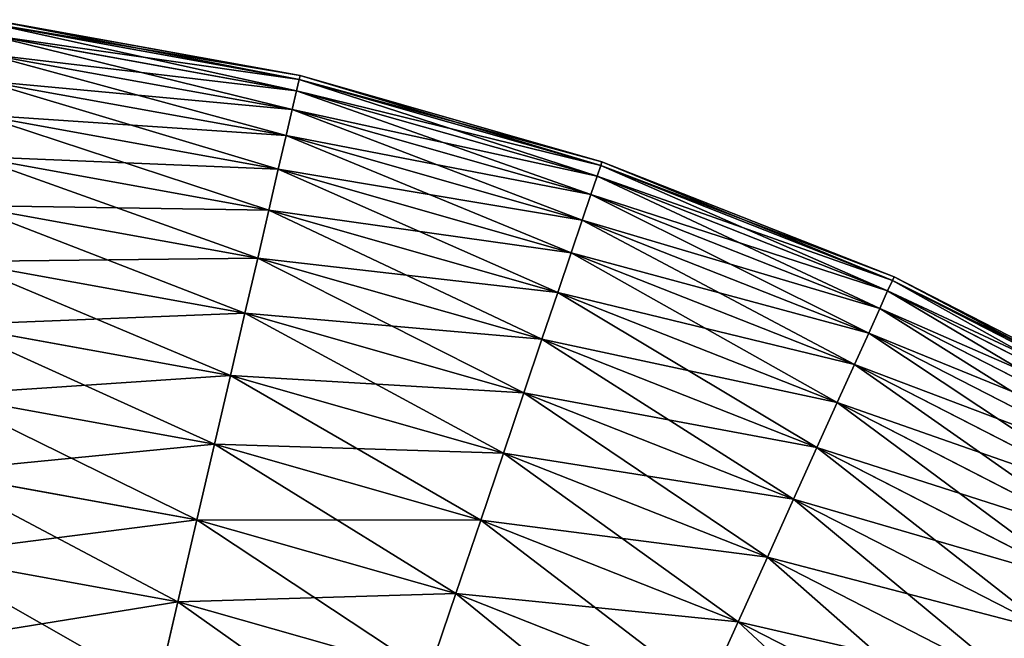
# Model space of a CAD drawing. Extents: x 5 to 965, y 4 to 104.
# Tile 382 of 656: x 492 to 508, y 93 to 103. Entities that reach past the tile are written whole.
import ezdxf

# ---------------------------------------------------------------- set-up
doc = ezdxf.new("R2010")
doc.units = 0
doc.layers.get('0').update_dxf_attribs({"color": 13, "linetype": 'CONTINUOUS'})

# ---------------------------------------------------------------- blocks, each defined once
blk = doc.blocks.new('COMPONENT_4')
for p, q in [((61.275, 98.619, 47.486), (56.453, 99.492, 47.486)), ((61.275, 98.619, 52.393), (56.453, 99.492, 52.393)), ((61.289, 98.678, 49.94), (56.46, 99.552, 49.94)), ((61.234, 98.443, 45.039), (56.429, 99.313, 45.039)), ((61.234, 98.443, 54.841), (56.429, 99.313, 54.841)), ((61.166, 98.15, 42.603), (56.39, 99.015, 42.603)), ((61.166, 98.15, 57.276), (56.39, 99.015, 57.276)), ((61.275, 98.619, 47.486), (61.289, 98.678, 49.94)), ((61.289, 98.678, 49.94), (61.275, 98.619, 52.393)), ((66.008, 97.334, 49.94), (61.289, 98.678, 49.94)), ((61.071, 97.741, 40.185), (56.336, 98.598, 40.185)), ((61.071, 97.741, 59.694), (56.336, 98.598, 59.694)), ((61.234, 98.443, 45.039), (61.275, 98.619, 47.486)), ((61.275, 98.619, 52.393), (61.234, 98.443, 54.841)), ((65.989, 97.277, 47.486), (61.275, 98.619, 47.486)), ((65.989, 97.277, 52.393), (61.275, 98.619, 52.393)), ((61.166, 98.15, 42.603), (61.234, 98.443, 45.039)), ((61.234, 98.443, 54.841), (61.166, 98.15, 57.276)), ((65.931, 97.106, 45.039), (61.234, 98.443, 45.039)), ((65.931, 97.106, 54.841), (61.234, 98.443, 54.841)), ((60.949, 97.216, 37.791), (56.266, 98.065, 37.791)), ((60.949, 97.216, 62.089), (56.266, 98.065, 62.089)), ((61.071, 97.741, 40.185), (61.166, 98.15, 42.603)), ((61.166, 98.15, 57.276), (61.071, 97.741, 59.694)), ((65.834, 96.821, 42.603), (61.166, 98.15, 42.603)), ((65.834, 96.821, 57.276), (61.166, 98.15, 57.276)), ((60.949, 97.216, 37.791), (61.071, 97.741, 40.185)), ((61.071, 97.741, 59.694), (60.949, 97.216, 62.089)), ((65.699, 96.423, 40.185), (61.071, 97.741, 40.185)), ((65.699, 96.423, 59.694), (61.071, 97.741, 59.694)), ((60.801, 96.578, 35.426), (56.181, 97.415, 35.426)), ((60.801, 96.578, 64.454), (56.181, 97.415, 64.454)), ((65.931, 97.106, 45.039), (65.989, 97.277, 47.486)), ((65.931, 97.106, 54.841), (65.989, 97.277, 52.393)), ((65.989, 97.277, 47.486), (66.008, 97.334, 49.94)), ((65.989, 97.277, 52.393), (66.008, 97.334, 49.94)), ((70.548, 95.48, 47.486), (65.989, 97.277, 47.486)), ((70.548, 95.48, 52.393), (65.989, 97.277, 52.393)), ((66.008, 97.334, 49.94), (70.573, 95.535, 49.94)), ((60.801, 96.578, 35.426), (60.949, 97.216, 37.791)), ((60.949, 97.216, 62.089), (60.801, 96.578, 64.454)), ((65.527, 95.913, 37.791), (60.949, 97.216, 37.791)), ((65.527, 95.913, 62.089), (60.949, 97.216, 62.089)), ((65.834, 96.821, 42.603), (65.931, 97.106, 45.039)), ((65.834, 96.821, 57.276), (65.931, 97.106, 54.841)), ((70.473, 95.315, 45.039), (65.931, 97.106, 45.039)), ((70.473, 95.315, 54.841), (65.931, 97.106, 54.841)), ((65.699, 96.423, 40.185), (65.834, 96.821, 42.603)), ((65.699, 96.423, 59.694), (65.834, 96.821, 57.276)), ((70.35, 95.041, 42.603), (65.834, 96.821, 42.603)), ((70.35, 95.041, 57.276), (65.834, 96.821, 57.276)), ((60.627, 95.827, 33.095), (56.081, 96.65, 33.095)), ((60.627, 95.827, 66.784), (56.081, 96.65, 66.784)), ((60.627, 95.827, 33.095), (60.801, 96.578, 35.426)), ((60.801, 96.578, 64.454), (60.627, 95.827, 66.784)), ((65.317, 95.292, 35.426), (60.801, 96.578, 35.426)), ((65.317, 95.292, 64.454), (60.801, 96.578, 64.454)), ((65.527, 95.913, 37.791), (65.699, 96.423, 40.185)), ((65.527, 95.913, 62.089), (65.699, 96.423, 59.694)), ((70.177, 94.658, 40.185), (65.699, 96.423, 40.185)), ((70.177, 94.658, 59.694), (65.699, 96.423, 59.694)), ((65.317, 95.292, 35.426), (65.527, 95.913, 37.791)), ((65.317, 95.292, 64.454), (65.527, 95.913, 62.089)), ((69.955, 94.168, 37.791), (65.527, 95.913, 37.791)), ((69.955, 94.168, 62.089), (65.527, 95.913, 62.089)), ((60.426, 94.966, 30.806), (55.966, 95.774, 30.806)), ((60.426, 94.966, 69.074), (55.966, 95.774, 69.074)), ((60.426, 94.966, 30.806), (60.627, 95.827, 33.095)), ((60.627, 95.827, 66.784), (60.426, 94.966, 69.074)), ((65.07, 94.562, 33.095), (60.627, 95.827, 33.095)), ((65.07, 94.562, 66.784), (60.627, 95.827, 66.784)), ((70.473, 95.315, 45.039), (70.548, 95.48, 47.486)), ((70.473, 95.315, 54.841), (70.548, 95.48, 52.393)), ((70.548, 95.48, 47.486), (70.573, 95.535, 49.94)), ((70.548, 95.48, 52.393), (70.573, 95.535, 49.94)), ((74.909, 93.244, 47.486), (70.548, 95.48, 47.486)), ((74.909, 93.244, 52.393), (70.548, 95.48, 52.393)), ((70.573, 95.535, 49.94), (74.939, 93.296, 49.94)), ((65.07, 94.562, 33.095), (65.317, 95.292, 35.426)), ((65.07, 94.562, 66.784), (65.317, 95.292, 64.454)), ((69.685, 93.57, 35.426), (65.317, 95.292, 35.426)), ((69.685, 93.57, 64.454), (65.317, 95.292, 64.454)), ((70.35, 95.041, 42.603), (70.473, 95.315, 45.039)), ((70.35, 95.041, 57.276), (70.473, 95.315, 54.841)), ((74.819, 93.087, 45.039), (70.473, 95.315, 45.039)), ((74.819, 93.087, 54.841), (70.473, 95.315, 54.841)), ((60.201, 93.996, 28.562), (60.426, 94.966, 30.806)), ((60.426, 94.966, 69.074), (60.201, 93.996, 71.318)), ((64.786, 93.725, 30.806), (60.426, 94.966, 30.806)), ((64.786, 93.725, 69.074), (60.426, 94.966, 69.074)), ((70.177, 94.658, 40.185), (70.35, 95.041, 42.603)), ((70.177, 94.658, 59.694), (70.35, 95.041, 57.276)), ((74.669, 92.827, 42.603), (70.35, 95.041, 42.603)), ((74.669, 92.827, 57.276), (70.35, 95.041, 57.276)), ((60.201, 93.996, 28.562), (55.837, 94.786, 28.562)), ((60.201, 93.996, 71.318), (55.837, 94.786, 71.318)), ((69.955, 94.168, 37.791), (70.177, 94.658, 40.185)), ((69.955, 94.168, 62.089), (70.177, 94.658, 59.694)), ((74.459, 92.463, 40.185), (70.177, 94.658, 40.185)), ((74.459, 92.463, 59.694), (70.177, 94.658, 59.694)), ((64.786, 93.725, 30.806), (65.07, 94.562, 33.095)), ((64.786, 93.725, 69.074), (65.07, 94.562, 66.784)), ((69.367, 92.868, 33.095), (65.07, 94.562, 33.095)), ((69.367, 92.868, 66.784), (65.07, 94.562, 66.784)), ((69.685, 93.57, 35.426), (69.955, 94.168, 37.791)), ((69.685, 93.57, 64.454), (69.955, 94.168, 62.089)), ((74.19, 91.996, 37.791), (69.955, 94.168, 37.791)), ((74.19, 91.996, 62.089), (69.955, 94.168, 62.089)), ((59.951, 92.92, 26.37), (60.201, 93.996, 28.562)), ((60.201, 93.996, 71.318), (59.951, 92.92, 73.51)), ((64.467, 92.782, 28.562), (60.201, 93.996, 28.562)), ((64.467, 92.782, 71.318), (60.201, 93.996, 71.318)), ((64.467, 92.782, 28.562), (64.786, 93.725, 30.806)), ((64.467, 92.782, 71.318), (64.786, 93.725, 69.074)), ((69.003, 92.062, 30.806), (64.786, 93.725, 30.806)), ((69.003, 92.062, 69.074), (64.786, 93.725, 69.074)), ((59.951, 92.92, 26.37), (55.694, 93.691, 26.37)), ((59.951, 92.92, 73.51), (55.694, 93.691, 73.51)), ((69.367, 92.868, 33.095), (69.685, 93.57, 35.426)), ((69.367, 92.868, 66.784), (69.685, 93.57, 64.454)), ((73.863, 91.429, 35.426), (69.685, 93.57, 35.426)), ((73.863, 91.429, 64.454), (69.685, 93.57, 64.454)), ((59.677, 91.74, 24.235), (59.951, 92.92, 26.37)), ((59.951, 92.92, 73.51), (59.677, 91.74, 75.645)), ((64.112, 91.735, 26.37), (59.951, 92.92, 26.37)), ((64.112, 91.735, 73.51), (59.951, 92.92, 73.51)), ((69.003, 92.062, 30.806), (69.367, 92.868, 33.095)), ((69.003, 92.062, 69.074), (69.367, 92.868, 66.784)), ((73.478, 90.761, 33.095), (69.367, 92.868, 33.095)), ((73.478, 90.761, 66.784), (69.367, 92.868, 66.784)), ((64.112, 91.735, 26.37), (64.467, 92.782, 28.562)), ((64.112, 91.735, 73.51), (64.467, 92.782, 71.318)), ((68.593, 91.155, 28.562), (64.467, 92.782, 28.562)), ((68.593, 91.155, 71.318), (64.467, 92.782, 71.318)), ((59.677, 91.74, 24.235), (55.537, 92.49, 24.235)), ((59.677, 91.74, 75.645), (55.537, 92.49, 75.645)), ((68.593, 91.155, 28.562), (69.003, 92.062, 30.806)), ((68.593, 91.155, 71.318), (69.003, 92.062, 69.074)), ((73.037, 89.995, 30.806), (69.003, 92.062, 30.806)), ((73.037, 89.995, 69.074), (69.003, 92.062, 69.074)), ((59.38, 90.46, 22.161), (59.677, 91.74, 24.235)), ((59.677, 91.74, 75.645), (59.38, 90.46, 77.718)), ((63.724, 90.588, 24.235), (59.677, 91.74, 24.235)), ((63.724, 90.588, 75.645), (59.677, 91.74, 75.645)), ((63.724, 90.588, 24.235), (64.112, 91.735, 26.37)), ((63.724, 90.588, 75.645), (64.112, 91.735, 73.51)), ((68.138, 90.148, 26.37), (64.112, 91.735, 26.37)), ((68.138, 90.148, 73.51), (64.112, 91.735, 73.51)), ((59.38, 90.46, 22.161), (55.366, 91.187, 22.161)), ((59.38, 90.46, 77.718), (55.366, 91.187, 77.718)), ((68.138, 90.148, 26.37), (68.593, 91.155, 28.562)), ((68.138, 90.148, 73.51), (68.593, 91.155, 71.318)), ((72.539, 89.132, 28.562), (68.593, 91.155, 28.562)), ((72.539, 89.132, 71.318), (68.593, 91.155, 71.318)), ((63.303, 89.343, 22.161), (63.724, 90.588, 24.235)), ((63.303, 89.343, 77.718), (63.724, 90.588, 75.645)), ((67.639, 89.045, 24.235), (63.724, 90.588, 24.235)), ((67.639, 89.045, 75.645), (63.724, 90.588, 75.645)), ((59.059, 89.082, 20.155), (59.38, 90.46, 22.161)), ((59.38, 90.46, 77.718), (59.059, 89.082, 79.725)), ((63.303, 89.343, 22.161), (59.38, 90.46, 22.161)), ((63.303, 89.343, 77.718), (59.38, 90.46, 77.718)), ((67.639, 89.045, 24.235), (68.138, 90.148, 26.37)), ((67.639, 89.045, 75.645), (68.138, 90.148, 73.51)), ((71.988, 88.175, 26.37), (68.138, 90.148, 26.37)), ((71.988, 88.175, 73.51), (68.138, 90.148, 73.51))]:
    blk.add_line(p, q)
mesh = blk.add_polyface()
corners = [(56.453, 99.492, 47.486), (61.234, 98.443, 45.039), (56.429, 99.313, 45.039), (61.275, 98.619, 47.486)]
mesh.append_faces([[corners[k] for k in face] for face in [(0, 1, 2), (1, 0, 3)]], dxfattribs={"vtx0": -1})
mesh = blk.add_polyface()
corners = [(56.429, 99.313, 54.841), (61.275, 98.619, 52.393), (56.453, 99.492, 52.393), (61.234, 98.443, 54.841)]
mesh.append_faces([[corners[k] for k in face] for face in [(0, 1, 2), (1, 0, 3)]], dxfattribs={"vtx0": -1})
mesh = blk.add_polyface()
corners = [(56.46, 99.552, 49.94), (61.275, 98.619, 47.486), (56.453, 99.492, 47.486), (61.289, 98.678, 49.94)]
mesh.append_faces([[corners[k] for k in face] for face in [(0, 1, 2), (1, 0, 3)]], dxfattribs={"vtx0": -1})
mesh = blk.add_polyface()
corners = [(56.453, 99.492, 52.393), (61.289, 98.678, 49.94), (56.46, 99.552, 49.94), (61.275, 98.619, 52.393)]
mesh.append_faces([[corners[k] for k in face] for face in [(0, 1, 2), (1, 0, 3)]], dxfattribs={"vtx0": -1})
mesh = blk.add_polyface()
corners = [(56.429, 99.313, 45.039), (61.166, 98.15, 42.603), (56.39, 99.015, 42.603), (61.234, 98.443, 45.039)]
mesh.append_faces([[corners[k] for k in face] for face in [(0, 1, 2), (1, 0, 3)]], dxfattribs={"vtx0": -1})
mesh = blk.add_polyface()
corners = [(56.39, 99.015, 57.276), (61.234, 98.443, 54.841), (56.429, 99.313, 54.841), (61.166, 98.15, 57.276)]
mesh.append_faces([[corners[k] for k in face] for face in [(0, 1, 2), (1, 0, 3)]], dxfattribs={"vtx0": -1})
mesh = blk.add_polyface()
corners = [(56.39, 99.015, 42.603), (61.071, 97.741, 40.185), (56.336, 98.598, 40.185), (61.166, 98.15, 42.603)]
mesh.append_faces([[corners[k] for k in face] for face in [(0, 1, 2), (1, 0, 3)]], dxfattribs={"vtx0": -1})
mesh = blk.add_polyface()
corners = [(56.336, 98.598, 59.694), (61.166, 98.15, 57.276), (56.39, 99.015, 57.276), (61.071, 97.741, 59.694)]
mesh.append_faces([[corners[k] for k in face] for face in [(0, 1, 2), (1, 0, 3)]], dxfattribs={"vtx0": -1})
mesh = blk.add_polyface()
corners = [(61.289, 98.678, 49.94), (65.989, 97.277, 47.486), (61.275, 98.619, 47.486), (66.008, 97.334, 49.94)]
mesh.append_faces([[corners[k] for k in face] for face in [(0, 1, 2), (1, 0, 3)]], dxfattribs={"vtx0": -1})
mesh = blk.add_polyface()
corners = [(61.275, 98.619, 52.393), (66.008, 97.334, 49.94), (61.289, 98.678, 49.94), (65.989, 97.277, 52.393)]
mesh.append_faces([[corners[k] for k in face] for face in [(0, 1, 2), (1, 0, 3)]], dxfattribs={"vtx0": -1})
mesh = blk.add_polyface()
corners = [(56.336, 98.598, 40.185), (60.949, 97.216, 37.791), (56.266, 98.065, 37.791), (61.071, 97.741, 40.185)]
mesh.append_faces([[corners[k] for k in face] for face in [(0, 1, 2), (1, 0, 3)]], dxfattribs={"vtx0": -1})
mesh = blk.add_polyface()
corners = [(56.266, 98.065, 62.089), (61.071, 97.741, 59.694), (56.336, 98.598, 59.694), (60.949, 97.216, 62.089)]
mesh.append_faces([[corners[k] for k in face] for face in [(0, 1, 2), (1, 0, 3)]], dxfattribs={"vtx0": -1})
mesh = blk.add_polyface()
corners = [(61.275, 98.619, 47.486), (65.931, 97.106, 45.039), (61.234, 98.443, 45.039), (65.989, 97.277, 47.486)]
mesh.append_faces([[corners[k] for k in face] for face in [(0, 1, 2), (1, 0, 3)]], dxfattribs={"vtx0": -1})
mesh = blk.add_polyface()
corners = [(61.234, 98.443, 54.841), (65.989, 97.277, 52.393), (61.275, 98.619, 52.393), (65.931, 97.106, 54.841)]
mesh.append_faces([[corners[k] for k in face] for face in [(0, 1, 2), (1, 0, 3)]], dxfattribs={"vtx0": -1})
mesh = blk.add_polyface()
corners = [(61.234, 98.443, 45.039), (65.834, 96.821, 42.603), (61.166, 98.15, 42.603), (65.931, 97.106, 45.039)]
mesh.append_faces([[corners[k] for k in face] for face in [(0, 1, 2), (1, 0, 3)]], dxfattribs={"vtx0": -1})
mesh = blk.add_polyface()
corners = [(61.166, 98.15, 57.276), (65.931, 97.106, 54.841), (61.234, 98.443, 54.841), (65.834, 96.821, 57.276)]
mesh.append_faces([[corners[k] for k in face] for face in [(0, 1, 2), (1, 0, 3)]], dxfattribs={"vtx0": -1})
mesh = blk.add_polyface()
corners = [(56.266, 98.065, 37.791), (60.801, 96.578, 35.426), (56.181, 97.415, 35.426), (60.949, 97.216, 37.791)]
mesh.append_faces([[corners[k] for k in face] for face in [(0, 1, 2), (1, 0, 3)]], dxfattribs={"vtx0": -1})
mesh = blk.add_polyface()
corners = [(56.181, 97.415, 64.454), (60.949, 97.216, 62.089), (56.266, 98.065, 62.089), (60.801, 96.578, 64.454)]
mesh.append_faces([[corners[k] for k in face] for face in [(0, 1, 2), (1, 0, 3)]], dxfattribs={"vtx0": -1})
mesh = blk.add_polyface()
corners = [(61.166, 98.15, 42.603), (65.699, 96.423, 40.185), (61.071, 97.741, 40.185), (65.834, 96.821, 42.603)]
mesh.append_faces([[corners[k] for k in face] for face in [(0, 1, 2), (1, 0, 3)]], dxfattribs={"vtx0": -1})
mesh = blk.add_polyface()
corners = [(61.071, 97.741, 59.694), (65.834, 96.821, 57.276), (61.166, 98.15, 57.276), (65.699, 96.423, 59.694)]
mesh.append_faces([[corners[k] for k in face] for face in [(0, 1, 2), (1, 0, 3)]], dxfattribs={"vtx0": -1})
mesh = blk.add_polyface()
corners = [(61.071, 97.741, 40.185), (65.527, 95.913, 37.791), (60.949, 97.216, 37.791), (65.699, 96.423, 40.185)]
mesh.append_faces([[corners[k] for k in face] for face in [(0, 1, 2), (1, 0, 3)]], dxfattribs={"vtx0": -1})
mesh = blk.add_polyface()
corners = [(60.949, 97.216, 62.089), (65.699, 96.423, 59.694), (61.071, 97.741, 59.694), (65.527, 95.913, 62.089)]
mesh.append_faces([[corners[k] for k in face] for face in [(0, 1, 2), (1, 0, 3)]], dxfattribs={"vtx0": -1})
mesh = blk.add_polyface()
corners = [(56.181, 97.415, 35.426), (60.627, 95.827, 33.095), (56.081, 96.65, 33.095), (60.801, 96.578, 35.426)]
mesh.append_faces([[corners[k] for k in face] for face in [(0, 1, 2), (1, 0, 3)]], dxfattribs={"vtx0": -1})
mesh = blk.add_polyface()
corners = [(56.081, 96.65, 66.784), (60.801, 96.578, 64.454), (56.181, 97.415, 64.454), (60.627, 95.827, 66.784)]
mesh.append_faces([[corners[k] for k in face] for face in [(0, 1, 2), (1, 0, 3)]], dxfattribs={"vtx0": -1})
mesh = blk.add_polyface()
corners = [(65.989, 97.277, 47.486), (70.473, 95.315, 45.039), (65.931, 97.106, 45.039), (70.548, 95.48, 47.486)]
mesh.append_faces([[corners[k] for k in face] for face in [(0, 1, 2), (1, 0, 3)]], dxfattribs={"vtx0": -1})
mesh = blk.add_polyface()
corners = [(65.931, 97.106, 54.841), (70.548, 95.48, 52.393), (65.989, 97.277, 52.393), (70.473, 95.315, 54.841)]
mesh.append_faces([[corners[k] for k in face] for face in [(0, 1, 2), (1, 0, 3)]], dxfattribs={"vtx0": -1})
mesh = blk.add_polyface()
corners = [(66.008, 97.334, 49.94), (70.548, 95.48, 47.486), (65.989, 97.277, 47.486), (70.573, 95.535, 49.94)]
mesh.append_faces([[corners[k] for k in face] for face in [(0, 1, 2), (1, 0, 3)]], dxfattribs={"vtx0": -1})
mesh = blk.add_polyface()
corners = [(65.989, 97.277, 52.393), (70.573, 95.535, 49.94), (66.008, 97.334, 49.94), (70.548, 95.48, 52.393)]
mesh.append_faces([[corners[k] for k in face] for face in [(0, 1, 2), (1, 0, 3)]], dxfattribs={"vtx0": -1})
mesh = blk.add_polyface()
corners = [(60.949, 97.216, 37.791), (65.317, 95.292, 35.426), (60.801, 96.578, 35.426), (65.527, 95.913, 37.791)]
mesh.append_faces([[corners[k] for k in face] for face in [(0, 1, 2), (1, 0, 3)]], dxfattribs={"vtx0": -1})
mesh = blk.add_polyface()
corners = [(60.801, 96.578, 64.454), (65.527, 95.913, 62.089), (60.949, 97.216, 62.089), (65.317, 95.292, 64.454)]
mesh.append_faces([[corners[k] for k in face] for face in [(0, 1, 2), (1, 0, 3)]], dxfattribs={"vtx0": -1})
mesh = blk.add_polyface()
corners = [(65.931, 97.106, 45.039), (70.35, 95.041, 42.603), (65.834, 96.821, 42.603), (70.473, 95.315, 45.039)]
mesh.append_faces([[corners[k] for k in face] for face in [(0, 1, 2), (1, 0, 3)]], dxfattribs={"vtx0": -1})
mesh = blk.add_polyface()
corners = [(65.834, 96.821, 57.276), (70.473, 95.315, 54.841), (65.931, 97.106, 54.841), (70.35, 95.041, 57.276)]
mesh.append_faces([[corners[k] for k in face] for face in [(0, 1, 2), (1, 0, 3)]], dxfattribs={"vtx0": -1})
mesh = blk.add_polyface()
corners = [(65.834, 96.821, 42.603), (70.177, 94.658, 40.185), (65.699, 96.423, 40.185), (70.35, 95.041, 42.603)]
mesh.append_faces([[corners[k] for k in face] for face in [(0, 1, 2), (1, 0, 3)]], dxfattribs={"vtx0": -1})
mesh = blk.add_polyface()
corners = [(65.699, 96.423, 59.694), (70.35, 95.041, 57.276), (65.834, 96.821, 57.276), (70.177, 94.658, 59.694)]
mesh.append_faces([[corners[k] for k in face] for face in [(0, 1, 2), (1, 0, 3)]], dxfattribs={"vtx0": -1})
mesh = blk.add_polyface()
corners = [(56.081, 96.65, 33.095), (60.426, 94.966, 30.806), (55.966, 95.774, 30.806), (60.627, 95.827, 33.095)]
mesh.append_faces([[corners[k] for k in face] for face in [(0, 1, 2), (1, 0, 3)]], dxfattribs={"vtx0": -1})
mesh = blk.add_polyface()
corners = [(55.966, 95.774, 69.074), (60.627, 95.827, 66.784), (56.081, 96.65, 66.784), (60.426, 94.966, 69.074)]
mesh.append_faces([[corners[k] for k in face] for face in [(0, 1, 2), (1, 0, 3)]], dxfattribs={"vtx0": -1})
mesh = blk.add_polyface()
corners = [(60.801, 96.578, 35.426), (65.07, 94.562, 33.095), (60.627, 95.827, 33.095), (65.317, 95.292, 35.426)]
mesh.append_faces([[corners[k] for k in face] for face in [(0, 1, 2), (1, 0, 3)]], dxfattribs={"vtx0": -1})
mesh = blk.add_polyface()
corners = [(60.627, 95.827, 66.784), (65.317, 95.292, 64.454), (60.801, 96.578, 64.454), (65.07, 94.562, 66.784)]
mesh.append_faces([[corners[k] for k in face] for face in [(0, 1, 2), (1, 0, 3)]], dxfattribs={"vtx0": -1})
mesh = blk.add_polyface()
corners = [(65.699, 96.423, 40.185), (69.955, 94.168, 37.791), (65.527, 95.913, 37.791), (70.177, 94.658, 40.185)]
mesh.append_faces([[corners[k] for k in face] for face in [(0, 1, 2), (1, 0, 3)]], dxfattribs={"vtx0": -1})
mesh = blk.add_polyface()
corners = [(65.527, 95.913, 62.089), (70.177, 94.658, 59.694), (65.699, 96.423, 59.694), (69.955, 94.168, 62.089)]
mesh.append_faces([[corners[k] for k in face] for face in [(0, 1, 2), (1, 0, 3)]], dxfattribs={"vtx0": -1})
mesh = blk.add_polyface()
corners = [(65.527, 95.913, 37.791), (69.685, 93.57, 35.426), (65.317, 95.292, 35.426), (69.955, 94.168, 37.791)]
mesh.append_faces([[corners[k] for k in face] for face in [(0, 1, 2), (1, 0, 3)]], dxfattribs={"vtx0": -1})
mesh = blk.add_polyface()
corners = [(65.317, 95.292, 64.454), (69.955, 94.168, 62.089), (65.527, 95.913, 62.089), (69.685, 93.57, 64.454)]
mesh.append_faces([[corners[k] for k in face] for face in [(0, 1, 2), (1, 0, 3)]], dxfattribs={"vtx0": -1})
mesh = blk.add_polyface()
corners = [(55.966, 95.774, 30.806), (60.201, 93.996, 28.562), (55.837, 94.786, 28.562), (60.426, 94.966, 30.806)]
mesh.append_faces([[corners[k] for k in face] for face in [(0, 1, 2), (1, 0, 3)]], dxfattribs={"vtx0": -1})
mesh = blk.add_polyface()
corners = [(55.837, 94.786, 71.318), (60.426, 94.966, 69.074), (55.966, 95.774, 69.074), (60.201, 93.996, 71.318)]
mesh.append_faces([[corners[k] for k in face] for face in [(0, 1, 2), (1, 0, 3)]], dxfattribs={"vtx0": -1})
mesh = blk.add_polyface()
corners = [(60.627, 95.827, 33.095), (64.786, 93.725, 30.806), (60.426, 94.966, 30.806), (65.07, 94.562, 33.095)]
mesh.append_faces([[corners[k] for k in face] for face in [(0, 1, 2), (1, 0, 3)]], dxfattribs={"vtx0": -1})
mesh = blk.add_polyface()
corners = [(60.426, 94.966, 69.074), (65.07, 94.562, 66.784), (60.627, 95.827, 66.784), (64.786, 93.725, 69.074)]
mesh.append_faces([[corners[k] for k in face] for face in [(0, 1, 2), (1, 0, 3)]], dxfattribs={"vtx0": -1})
mesh = blk.add_polyface()
corners = [(70.548, 95.48, 47.486), (74.819, 93.087, 45.039), (70.473, 95.315, 45.039), (74.909, 93.244, 47.486)]
mesh.append_faces([[corners[k] for k in face] for face in [(0, 1, 2), (1, 0, 3)]], dxfattribs={"vtx0": -1})
mesh = blk.add_polyface()
corners = [(70.473, 95.315, 54.841), (74.909, 93.244, 52.393), (70.548, 95.48, 52.393), (74.819, 93.087, 54.841)]
mesh.append_faces([[corners[k] for k in face] for face in [(0, 1, 2), (1, 0, 3)]], dxfattribs={"vtx0": -1})
mesh = blk.add_polyface()
corners = [(70.573, 95.535, 49.94), (74.909, 93.244, 47.486), (70.548, 95.48, 47.486), (74.939, 93.296, 49.94)]
mesh.append_faces([[corners[k] for k in face] for face in [(0, 1, 2), (1, 0, 3)]], dxfattribs={"vtx0": -1})
mesh = blk.add_polyface()
corners = [(70.548, 95.48, 52.393), (74.939, 93.296, 49.94), (70.573, 95.535, 49.94), (74.909, 93.244, 52.393)]
mesh.append_faces([[corners[k] for k in face] for face in [(0, 1, 2), (1, 0, 3)]], dxfattribs={"vtx0": -1})
mesh = blk.add_polyface()
corners = [(65.317, 95.292, 35.426), (69.367, 92.868, 33.095), (65.07, 94.562, 33.095), (69.685, 93.57, 35.426)]
mesh.append_faces([[corners[k] for k in face] for face in [(0, 1, 2), (1, 0, 3)]], dxfattribs={"vtx0": -1})
mesh = blk.add_polyface()
corners = [(65.07, 94.562, 66.784), (69.685, 93.57, 64.454), (65.317, 95.292, 64.454), (69.367, 92.868, 66.784)]
mesh.append_faces([[corners[k] for k in face] for face in [(0, 1, 2), (1, 0, 3)]], dxfattribs={"vtx0": -1})
mesh = blk.add_polyface()
corners = [(70.473, 95.315, 45.039), (74.669, 92.827, 42.603), (70.35, 95.041, 42.603), (74.819, 93.087, 45.039)]
mesh.append_faces([[corners[k] for k in face] for face in [(0, 1, 2), (1, 0, 3)]], dxfattribs={"vtx0": -1})
mesh = blk.add_polyface()
corners = [(70.35, 95.041, 57.276), (74.819, 93.087, 54.841), (70.473, 95.315, 54.841), (74.669, 92.827, 57.276)]
mesh.append_faces([[corners[k] for k in face] for face in [(0, 1, 2), (1, 0, 3)]], dxfattribs={"vtx0": -1})
mesh = blk.add_polyface()
corners = [(60.426, 94.966, 30.806), (64.467, 92.782, 28.562), (60.201, 93.996, 28.562), (64.786, 93.725, 30.806)]
mesh.append_faces([[corners[k] for k in face] for face in [(0, 1, 2), (1, 0, 3)]], dxfattribs={"vtx0": -1})
mesh = blk.add_polyface()
corners = [(60.201, 93.996, 71.318), (64.786, 93.725, 69.074), (60.426, 94.966, 69.074), (64.467, 92.782, 71.318)]
mesh.append_faces([[corners[k] for k in face] for face in [(0, 1, 2), (1, 0, 3)]], dxfattribs={"vtx0": -1})
mesh = blk.add_polyface()
corners = [(70.35, 95.041, 42.603), (74.459, 92.463, 40.185), (70.177, 94.658, 40.185), (74.669, 92.827, 42.603)]
mesh.append_faces([[corners[k] for k in face] for face in [(0, 1, 2), (1, 0, 3)]], dxfattribs={"vtx0": -1})
mesh = blk.add_polyface()
corners = [(70.177, 94.658, 59.694), (74.669, 92.827, 57.276), (70.35, 95.041, 57.276), (74.459, 92.463, 59.694)]
mesh.append_faces([[corners[k] for k in face] for face in [(0, 1, 2), (1, 0, 3)]], dxfattribs={"vtx0": -1})
mesh = blk.add_polyface()
corners = [(55.837, 94.786, 28.562), (59.951, 92.92, 26.37), (55.694, 93.691, 26.37), (60.201, 93.996, 28.562)]
mesh.append_faces([[corners[k] for k in face] for face in [(0, 1, 2), (1, 0, 3)]], dxfattribs={"vtx0": -1})
mesh = blk.add_polyface()
corners = [(55.694, 93.691, 73.51), (60.201, 93.996, 71.318), (55.837, 94.786, 71.318), (59.951, 92.92, 73.51)]
mesh.append_faces([[corners[k] for k in face] for face in [(0, 1, 2), (1, 0, 3)]], dxfattribs={"vtx0": -1})
mesh = blk.add_polyface()
corners = [(70.177, 94.658, 40.185), (74.19, 91.996, 37.791), (69.955, 94.168, 37.791), (74.459, 92.463, 40.185)]
mesh.append_faces([[corners[k] for k in face] for face in [(0, 1, 2), (1, 0, 3)]], dxfattribs={"vtx0": -1})
mesh = blk.add_polyface()
corners = [(69.955, 94.168, 62.089), (74.459, 92.463, 59.694), (70.177, 94.658, 59.694), (74.19, 91.996, 62.089)]
mesh.append_faces([[corners[k] for k in face] for face in [(0, 1, 2), (1, 0, 3)]], dxfattribs={"vtx0": -1})
mesh = blk.add_polyface()
corners = [(65.07, 94.562, 33.095), (69.003, 92.062, 30.806), (64.786, 93.725, 30.806), (69.367, 92.868, 33.095)]
mesh.append_faces([[corners[k] for k in face] for face in [(0, 1, 2), (1, 0, 3)]], dxfattribs={"vtx0": -1})
mesh = blk.add_polyface()
corners = [(64.786, 93.725, 69.074), (69.367, 92.868, 66.784), (65.07, 94.562, 66.784), (69.003, 92.062, 69.074)]
mesh.append_faces([[corners[k] for k in face] for face in [(0, 1, 2), (1, 0, 3)]], dxfattribs={"vtx0": -1})
mesh = blk.add_polyface()
corners = [(69.955, 94.168, 37.791), (73.863, 91.429, 35.426), (69.685, 93.57, 35.426), (74.19, 91.996, 37.791)]
mesh.append_faces([[corners[k] for k in face] for face in [(0, 1, 2), (1, 0, 3)]], dxfattribs={"vtx0": -1})
mesh = blk.add_polyface()
corners = [(69.685, 93.57, 64.454), (74.19, 91.996, 62.089), (69.955, 94.168, 62.089), (73.863, 91.429, 64.454)]
mesh.append_faces([[corners[k] for k in face] for face in [(0, 1, 2), (1, 0, 3)]], dxfattribs={"vtx0": -1})
mesh = blk.add_polyface()
corners = [(60.201, 93.996, 28.562), (64.112, 91.735, 26.37), (59.951, 92.92, 26.37), (64.467, 92.782, 28.562)]
mesh.append_faces([[corners[k] for k in face] for face in [(0, 1, 2), (1, 0, 3)]], dxfattribs={"vtx0": -1})
mesh = blk.add_polyface()
corners = [(59.951, 92.92, 73.51), (64.467, 92.782, 71.318), (60.201, 93.996, 71.318), (64.112, 91.735, 73.51)]
mesh.append_faces([[corners[k] for k in face] for face in [(0, 1, 2), (1, 0, 3)]], dxfattribs={"vtx0": -1})
mesh = blk.add_polyface()
corners = [(64.786, 93.725, 30.806), (68.593, 91.155, 28.562), (64.467, 92.782, 28.562), (69.003, 92.062, 30.806)]
mesh.append_faces([[corners[k] for k in face] for face in [(0, 1, 2), (1, 0, 3)]], dxfattribs={"vtx0": -1})
mesh = blk.add_polyface()
corners = [(64.467, 92.782, 71.318), (69.003, 92.062, 69.074), (64.786, 93.725, 69.074), (68.593, 91.155, 71.318)]
mesh.append_faces([[corners[k] for k in face] for face in [(0, 1, 2), (1, 0, 3)]], dxfattribs={"vtx0": -1})
mesh = blk.add_polyface()
corners = [(55.694, 93.691, 26.37), (59.677, 91.74, 24.235), (55.537, 92.49, 24.235), (59.951, 92.92, 26.37)]
mesh.append_faces([[corners[k] for k in face] for face in [(0, 1, 2), (1, 0, 3)]], dxfattribs={"vtx0": -1})
mesh = blk.add_polyface()
corners = [(55.537, 92.49, 75.645), (59.951, 92.92, 73.51), (55.694, 93.691, 73.51), (59.677, 91.74, 75.645)]
mesh.append_faces([[corners[k] for k in face] for face in [(0, 1, 2), (1, 0, 3)]], dxfattribs={"vtx0": -1})
mesh = blk.add_polyface()
corners = [(69.685, 93.57, 35.426), (73.478, 90.761, 33.095), (69.367, 92.868, 33.095), (73.863, 91.429, 35.426)]
mesh.append_faces([[corners[k] for k in face] for face in [(0, 1, 2), (1, 0, 3)]], dxfattribs={"vtx0": -1})
mesh = blk.add_polyface()
corners = [(69.367, 92.868, 66.784), (73.863, 91.429, 64.454), (69.685, 93.57, 64.454), (73.478, 90.761, 66.784)]
mesh.append_faces([[corners[k] for k in face] for face in [(0, 1, 2), (1, 0, 3)]], dxfattribs={"vtx0": -1})
mesh = blk.add_polyface()
corners = [(59.951, 92.92, 26.37), (63.724, 90.588, 24.235), (59.677, 91.74, 24.235), (64.112, 91.735, 26.37)]
mesh.append_faces([[corners[k] for k in face] for face in [(0, 1, 2), (1, 0, 3)]], dxfattribs={"vtx0": -1})
mesh = blk.add_polyface()
corners = [(59.677, 91.74, 75.645), (64.112, 91.735, 73.51), (59.951, 92.92, 73.51), (63.724, 90.588, 75.645)]
mesh.append_faces([[corners[k] for k in face] for face in [(0, 1, 2), (1, 0, 3)]], dxfattribs={"vtx0": -1})
mesh = blk.add_polyface()
corners = [(69.367, 92.868, 33.095), (73.037, 89.995, 30.806), (69.003, 92.062, 30.806), (73.478, 90.761, 33.095)]
mesh.append_faces([[corners[k] for k in face] for face in [(0, 1, 2), (1, 0, 3)]], dxfattribs={"vtx0": -1})
mesh = blk.add_polyface()
corners = [(69.003, 92.062, 69.074), (73.478, 90.761, 66.784), (69.367, 92.868, 66.784), (73.037, 89.995, 69.074)]
mesh.append_faces([[corners[k] for k in face] for face in [(0, 1, 2), (1, 0, 3)]], dxfattribs={"vtx0": -1})
mesh = blk.add_polyface()
corners = [(64.467, 92.782, 28.562), (68.138, 90.148, 26.37), (64.112, 91.735, 26.37), (68.593, 91.155, 28.562)]
mesh.append_faces([[corners[k] for k in face] for face in [(0, 1, 2), (1, 0, 3)]], dxfattribs={"vtx0": -1})
mesh = blk.add_polyface()
corners = [(64.112, 91.735, 73.51), (68.593, 91.155, 71.318), (64.467, 92.782, 71.318), (68.138, 90.148, 73.51)]
mesh.append_faces([[corners[k] for k in face] for face in [(0, 1, 2), (1, 0, 3)]], dxfattribs={"vtx0": -1})
mesh = blk.add_polyface()
corners = [(55.537, 92.49, 24.235), (59.38, 90.46, 22.161), (55.366, 91.187, 22.161), (59.677, 91.74, 24.235)]
mesh.append_faces([[corners[k] for k in face] for face in [(0, 1, 2), (1, 0, 3)]], dxfattribs={"vtx0": -1})
mesh = blk.add_polyface()
corners = [(55.366, 91.187, 77.718), (59.677, 91.74, 75.645), (55.537, 92.49, 75.645), (59.38, 90.46, 77.718)]
mesh.append_faces([[corners[k] for k in face] for face in [(0, 1, 2), (1, 0, 3)]], dxfattribs={"vtx0": -1})
mesh = blk.add_polyface()
corners = [(69.003, 92.062, 30.806), (72.539, 89.132, 28.562), (68.593, 91.155, 28.562), (73.037, 89.995, 30.806)]
mesh.append_faces([[corners[k] for k in face] for face in [(0, 1, 2), (1, 0, 3)]], dxfattribs={"vtx0": -1})
mesh = blk.add_polyface()
corners = [(68.593, 91.155, 71.318), (73.037, 89.995, 69.074), (69.003, 92.062, 69.074), (72.539, 89.132, 71.318)]
mesh.append_faces([[corners[k] for k in face] for face in [(0, 1, 2), (1, 0, 3)]], dxfattribs={"vtx0": -1})
mesh = blk.add_polyface()
corners = [(59.677, 91.74, 24.235), (63.303, 89.343, 22.161), (59.38, 90.46, 22.161), (63.724, 90.588, 24.235)]
mesh.append_faces([[corners[k] for k in face] for face in [(0, 1, 2), (1, 0, 3)]], dxfattribs={"vtx0": -1})
mesh = blk.add_polyface()
corners = [(59.38, 90.46, 77.718), (63.724, 90.588, 75.645), (59.677, 91.74, 75.645), (63.303, 89.343, 77.718)]
mesh.append_faces([[corners[k] for k in face] for face in [(0, 1, 2), (1, 0, 3)]], dxfattribs={"vtx0": -1})
mesh = blk.add_polyface()
corners = [(64.112, 91.735, 26.37), (67.639, 89.045, 24.235), (63.724, 90.588, 24.235), (68.138, 90.148, 26.37)]
mesh.append_faces([[corners[k] for k in face] for face in [(0, 1, 2), (1, 0, 3)]], dxfattribs={"vtx0": -1})
mesh = blk.add_polyface()
corners = [(63.724, 90.588, 75.645), (68.138, 90.148, 73.51), (64.112, 91.735, 73.51), (67.639, 89.045, 75.645)]
mesh.append_faces([[corners[k] for k in face] for face in [(0, 1, 2), (1, 0, 3)]], dxfattribs={"vtx0": -1})
mesh = blk.add_polyface()
corners = [(55.366, 91.187, 22.161), (59.059, 89.082, 20.155), (55.183, 89.784, 20.155), (59.38, 90.46, 22.161)]
mesh.append_faces([[corners[k] for k in face] for face in [(0, 1, 2), (1, 0, 3)]], dxfattribs={"vtx0": -1})
mesh = blk.add_polyface()
corners = [(55.183, 89.784, 79.725), (59.38, 90.46, 77.718), (55.366, 91.187, 77.718), (59.059, 89.082, 79.725)]
mesh.append_faces([[corners[k] for k in face] for face in [(0, 1, 2), (1, 0, 3)]], dxfattribs={"vtx0": -1})
mesh = blk.add_polyface()
corners = [(68.593, 91.155, 28.562), (71.988, 88.175, 26.37), (68.138, 90.148, 26.37), (72.539, 89.132, 28.562)]
mesh.append_faces([[corners[k] for k in face] for face in [(0, 1, 2), (1, 0, 3)]], dxfattribs={"vtx0": -1})
mesh = blk.add_polyface()
corners = [(68.138, 90.148, 73.51), (72.539, 89.132, 71.318), (68.593, 91.155, 71.318), (71.988, 88.175, 73.51)]
mesh.append_faces([[corners[k] for k in face] for face in [(0, 1, 2), (1, 0, 3)]], dxfattribs={"vtx0": -1})
mesh = blk.add_polyface()
corners = [(63.724, 90.588, 24.235), (67.097, 87.847, 22.161), (63.303, 89.343, 22.161), (67.639, 89.045, 24.235)]
mesh.append_faces([[corners[k] for k in face] for face in [(0, 1, 2), (1, 0, 3)]], dxfattribs={"vtx0": -1})
mesh = blk.add_polyface()
corners = [(63.303, 89.343, 77.718), (67.639, 89.045, 75.645), (63.724, 90.588, 75.645), (67.097, 87.847, 77.718)]
mesh.append_faces([[corners[k] for k in face] for face in [(0, 1, 2), (1, 0, 3)]], dxfattribs={"vtx0": -1})
mesh = blk.add_polyface()
corners = [(59.38, 90.46, 22.161), (62.849, 88.003, 20.155), (59.059, 89.082, 20.155), (63.303, 89.343, 22.161)]
mesh.append_faces([[corners[k] for k in face] for face in [(0, 1, 2), (1, 0, 3)]], dxfattribs={"vtx0": -1})
mesh = blk.add_polyface()
corners = [(59.059, 89.082, 79.725), (63.303, 89.343, 77.718), (59.38, 90.46, 77.718), (62.849, 88.003, 79.725)]
mesh.append_faces([[corners[k] for k in face] for face in [(0, 1, 2), (1, 0, 3)]], dxfattribs={"vtx0": -1})
mesh = blk.add_polyface()
corners = [(68.138, 90.148, 26.37), (71.383, 87.125, 24.235), (67.639, 89.045, 24.235), (71.988, 88.175, 26.37)]
mesh.append_faces([[corners[k] for k in face] for face in [(0, 1, 2), (1, 0, 3)]], dxfattribs={"vtx0": -1})
mesh = blk.add_polyface()
corners = [(67.639, 89.045, 75.645), (71.988, 88.175, 73.51), (68.138, 90.148, 73.51), (71.383, 87.125, 75.645)]
mesh.append_faces([[corners[k] for k in face] for face in [(0, 1, 2), (1, 0, 3)]], dxfattribs={"vtx0": -1})
blk = doc.blocks.new('COMPONENT_5')
blk.add_blockref('COMPONENT_4', (0, 0))
blk = doc.blocks.new('GROUP_9')
blk.add_blockref('COMPONENT_5', (350, 0))
blk = doc.blocks.new('GROUP_14')
blk.add_blockref('GROUP_9', (79.918, 0))

msp = doc.modelspace()

# ---------------------------------------------------------------- block references
msp.add_blockref('GROUP_14', (5.361, 3.573, 2.908))

doc.saveas('drawing.dxf')
